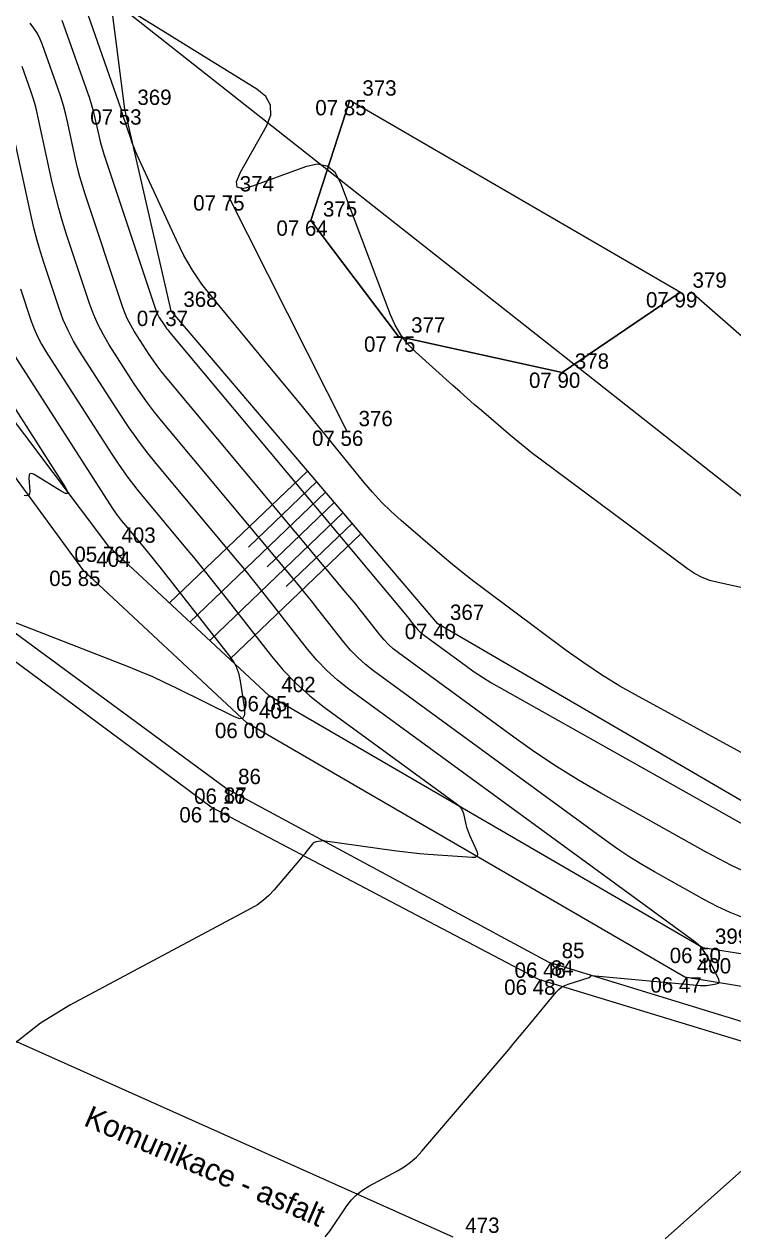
# Model space of a CAD drawing. Extents: x -711234 to -710007, y -1026313 to -1025448.
# Drawn here: x -711038.49 to -711025.54, y -1025891.84 to -1025869.72 of the extents above; entities that cross this region are included whole.
import ezdxf

# ---------------------------------------------------------------- set-up
doc = ezdxf.new("R2010")
doc.units = 0
for name, color, linetype in [('Ex_Major Contours', 7, 'Continuous'), ('Ex_Minor Contours', 7, 'Continuous'), ('Z_body', 7, 'Continuous'), ('Z_body_cisla', 7, 'Continuous'), ('Z_body_vysky_redukovane', 7, 'Continuous'), ('Z_hrany_paty', 7, 'Continuous'), ('Z_katastr_hranice', 7, 'Continuous'), ('Z_komunikace', 7, 'Continuous'), ('Z_popisy', 7, 'Continuous'), ('Z_reklama', 7, 'Continuous'), ('Z_srafy_zelen', 7, 'Continuous'), ('Z_technicke_srafy', 7, 'Continuous'), ('Z_vdz12_plna', 7, 'Continuous'), ('Z_vdz25_plna', 7, 'Continuous'), ('Z_zelen_obvod', 7, 'Continuous'), ('Z_zlabek', 7, 'Continuous')]:
    doc.layers.add(name, color=color, linetype=linetype)

# ---------------------------------------------------------------- blocks, each defined once
blk = doc.blocks.new('POINT_DISPLAY')
blk.add_line((0, 0), (0, 0))

msp = doc.modelspace()

# ---------------------------------------------------------------- linework, layer by layer
at = {"layer": 'Ex_Major Contours'}
for points in [[(-711025.097, -1025885.315), (-711025.571, -1025885.097), (-711026.034, -1025884.853), (-711027.952, -1025883.776), (-711028.361, -1025883.538), (-711028.764, -1025883.287), (-711029.158, -1025883.025), (-711029.545, -1025882.751), (-711031.653, -1025881.21), (-711031.745, -1025881.138), (-711031.831, -1025881.06), (-711031.912, -1025880.976), (-711031.988, -1025880.886), (-711032.278, -1025880.515), (-711032.351, -1025880.423), (-711032.425, -1025880.331), (-711032.499, -1025880.24), (-711032.574, -1025880.149), (-711035.905, -1025876.163), (-711035.984, -1025876.065), (-711036.061, -1025875.965), (-711036.134, -1025875.862), (-711036.203, -1025875.757), (-711036.476, -1025875.332), (-711036.541, -1025875.224), (-711036.598, -1025875.113), (-711036.649, -1025874.998), (-711036.692, -1025874.88), (-711037.373, -1025872.833), (-711037.423, -1025872.674), (-711037.47, -1025872.513), (-711037.512, -1025872.352), (-711037.549, -1025872.189), (-711037.691, -1025871.535), (-711037.729, -1025871.372), (-711037.772, -1025871.211), (-711037.82, -1025871.051), (-711037.873, -1025870.892), (-711038.151, -1025870.102), (-711038.194, -1025869.996), (-711038.246, -1025869.894), (-711038.308, -1025869.798), (-711038.38, -1025869.707)], [(-711010.541, -1025883.708), (-711014.261, -1025881.924), (-711014.805, -1025881.655), (-711015.341, -1025881.371), (-711015.869, -1025881.074), (-711016.39, -1025880.763), (-711018.923, -1025879.205), (-711019.213, -1025879.043), (-711019.514, -1025878.907), (-711019.825, -1025878.798), (-711020.147, -1025878.715), (-711021.455, -1025878.437), (-711021.773, -1025878.349), (-711022.072, -1025878.223), (-711022.351, -1025878.059), (-711022.612, -1025877.858), (-711026.311, -1025874.615)], [(-711039.188, -1025880.45), (-711036.59, -1025881.461), (-711036.367, -1025881.551), (-711036.146, -1025881.646), (-711035.928, -1025881.745), (-711035.711, -1025881.849), (-711034.65, -1025882.376), (-711034.552, -1025882.41), (-711034.487, -1025882.398), (-711034.456, -1025882.34), (-711034.458, -1025882.236), (-711034.535, -1025881.729), (-711034.562, -1025881.605), (-711034.603, -1025881.488), (-711034.66, -1025881.377), (-711034.732, -1025881.273), (-711036.004, -1025879.648), (-711036.08, -1025879.551), (-711036.158, -1025879.455), (-711036.236, -1025879.36), (-711036.314, -1025879.265), (-711036.63, -1025878.886), (-711036.708, -1025878.791), (-711036.782, -1025878.693), (-711036.854, -1025878.592), (-711036.922, -1025878.49), (-711038.708, -1025875.706)]]:
    msp.add_lwpolyline(points, dxfattribs=at)
at = {"layer": 'Ex_Minor Contours'}
for points in [[(-711025.176, -1025883.147), (-711027.266, -1025882.011), (-711027.607, -1025881.818), (-711027.941, -1025881.613), (-711028.267, -1025881.396), (-711028.586, -1025881.168), (-711030.08, -1025880.057), (-711030.276, -1025879.908), (-711030.471, -1025879.755), (-711030.662, -1025879.599), (-711030.85, -1025879.44), (-711031.599, -1025878.796), (-711031.783, -1025878.631), (-711031.958, -1025878.458), (-711032.125, -1025878.278), (-711032.285, -1025878.09), (-711033.201, -1025876.962), (-711033.406, -1025876.711), (-711033.612, -1025876.459), (-711033.818, -1025876.209), (-711034.024, -1025875.958), (-711035.05, -1025874.719), (-711035.24, -1025874.473), (-711035.413, -1025874.217), (-711035.569, -1025873.949), (-711035.708, -1025873.671), (-711036.422, -1025872.118), (-711036.455, -1025872.044), (-711036.486, -1025871.968), (-711036.515, -1025871.892), (-711036.542, -1025871.815), (-711036.691, -1025871.368), (-711036.694, -1025871.359), (-711036.696, -1025871.35), (-711036.699, -1025871.341), (-711036.701, -1025871.331), (-711036.709, -1025871.294), (-711036.711, -1025871.285), (-711036.714, -1025871.276), (-711036.716, -1025871.267), (-711036.719, -1025871.258), (-711037.443, -1025869.199)], [(-711025.2, -1025880.061), (-711025.814, -1025879.928), (-711025.964, -1025879.888), (-711026.107, -1025879.832), (-711026.244, -1025879.761), (-711026.373, -1025879.675), (-711029.061, -1025877.675), (-711029.2, -1025877.57), (-711029.337, -1025877.462), (-711029.472, -1025877.352), (-711029.605, -1025877.24), (-711030.134, -1025876.785), (-711030.266, -1025876.671), (-711030.397, -1025876.556), (-711030.527, -1025876.441), (-711030.657, -1025876.324), (-711031.337, -1025875.712), (-711031.483, -1025875.564), (-711031.609, -1025875.402), (-711031.714, -1025875.226), (-711031.798, -1025875.036), (-711032.701, -1025872.629), (-711032.808, -1025872.434), (-711032.952, -1025872.319), (-711033.133, -1025872.284), (-711033.351, -1025872.331), (-711034.316, -1025872.684), (-711034.5, -1025872.73), (-711034.597, -1025872.703), (-711034.609, -1025872.602), (-711034.534, -1025872.428), (-711034.061, -1025871.585), (-711033.983, -1025871.384), (-711033.986, -1025871.205), (-711034.071, -1025871.047), (-711034.236, -1025870.909), (-711036.787, -1025869.336)], [(-711037.797, -1025869.651), (-711037.296, -1025871.075), (-711037.268, -1025871.159), (-711037.243, -1025871.243), (-711037.22, -1025871.329), (-711037.2, -1025871.415), (-711037.125, -1025871.76), (-711037.105, -1025871.846), (-711037.083, -1025871.932), (-711037.059, -1025872.016), (-711037.032, -1025872.101), (-711036.089, -1025874.934), (-711036.075, -1025874.972), (-711036.059, -1025875.01), (-711036.04, -1025875.046), (-711036.019, -1025875.081), (-711035.931, -1025875.218), (-711035.908, -1025875.253), (-711035.885, -1025875.286), (-711035.86, -1025875.318), (-711035.834, -1025875.35), (-711031.547, -1025880.481), (-711031.518, -1025880.515), (-711031.49, -1025880.549), (-711031.463, -1025880.583), (-711031.436, -1025880.618), (-711031.327, -1025880.757), (-711031.298, -1025880.791), (-711031.268, -1025880.822), (-711031.236, -1025880.852), (-711031.201, -1025880.879), (-711030.411, -1025881.457), (-711030.266, -1025881.559), (-711030.118, -1025881.658), (-711029.967, -1025881.752), (-711029.813, -1025881.841), (-711025.026, -1025884.53)], [(-711025.35, -1025886.053), (-711025.593, -1025885.957), (-711025.83, -1025885.849), (-711026.062, -1025885.727), (-711026.977, -1025885.213), (-711027.204, -1025885.081), (-711027.426, -1025884.942), (-711027.644, -1025884.797), (-711027.858, -1025884.646), (-711032.104, -1025881.541), (-711032.254, -1025881.424), (-711032.395, -1025881.297), (-711032.526, -1025881.16), (-711032.649, -1025881.014), (-711033.121, -1025880.412), (-711033.239, -1025880.262), (-711033.359, -1025880.113), (-711033.48, -1025879.964), (-711033.602, -1025879.817), (-711035.976, -1025876.976), (-711036.109, -1025876.812), (-711036.237, -1025876.643), (-711036.359, -1025876.471), (-711036.476, -1025876.295), (-711036.933, -1025875.583), (-711037.041, -1025875.402), (-711037.137, -1025875.216), (-711037.222, -1025875.024), (-711037.295, -1025874.826), (-711037.714, -1025873.566), (-711037.788, -1025873.331), (-711037.856, -1025873.095), (-711037.918, -1025872.857), (-711037.974, -1025872.617), (-711038.236, -1025871.408), (-711038.263, -1025871.291), (-711038.294, -1025871.176), (-711038.328, -1025871.061), (-711038.366, -1025870.947), (-711038.525, -1025870.495)], [(-711032.99, -1025891.885), (-711032.906, -1025891.776), (-711032.593, -1025891.316), (-711032.509, -1025891.207), (-711032.414, -1025891.111), (-711032.307, -1025891.027), (-711032.19, -1025890.955), (-711031.669, -1025890.676), (-711031.545, -1025890.603), (-711031.43, -1025890.519), (-711031.323, -1025890.424), (-711031.225, -1025890.319), (-711029.632, -1025888.451), (-711029.536, -1025888.338), (-711029.44, -1025888.224), (-711029.344, -1025888.109), (-711029.25, -1025887.994), (-711028.769, -1025887.411), (-711028.723, -1025887.362), (-711028.671, -1025887.321), (-711028.613, -1025887.288), (-711028.55, -1025887.264), (-711028.166, -1025887.145), (-711028.161, -1025887.143), (-711028.157, -1025887.14), (-711028.153, -1025887.137), (-711028.15, -1025887.132), (-711028.139, -1025887.114), (-711028.136, -1025887.11), (-711028.133, -1025887.108), (-711028.128, -1025887.106), (-711028.123, -1025887.106), (-711026.134, -1025887.29), (-711026.097, -1025887.292), (-711026.06, -1025887.292), (-711026.023, -1025887.289), (-711025.987, -1025887.284), (-711025.841, -1025887.259), (-711025.811, -1025887.249), (-711025.794, -1025887.233), (-711025.791, -1025887.21), (-711025.801, -1025887.18), (-711026.009, -1025886.762), (-711026.054, -1025886.684), (-711026.106, -1025886.614), (-711026.167, -1025886.55), (-711026.236, -1025886.493), (-711032.556, -1025881.873), (-711032.763, -1025881.71), (-711032.958, -1025881.534), (-711033.14, -1025881.345), (-711033.31, -1025881.143), (-711033.963, -1025880.309), (-711034.127, -1025880.101), (-711034.293, -1025879.894), (-711034.46, -1025879.689), (-711034.629, -1025879.485), (-711036.047, -1025877.789), (-711036.234, -1025877.558), (-711036.413, -1025877.322), (-711036.584, -1025877.081), (-711036.748, -1025876.834), (-711037.475, -1025875.702), (-711037.586, -1025875.515), (-711037.686, -1025875.323), (-711037.773, -1025875.125), (-711037.848, -1025874.922), (-711038.123, -1025874.095), (-711038.188, -1025873.887), (-711038.249, -1025873.678), (-711038.303, -1025873.468), (-711038.352, -1025873.256), (-711038.784, -1025871.265)], [(-711038.553, -1025874.559), (-711038.357, -1025875.148), (-711038.303, -1025875.293), (-711038.241, -1025875.434), (-711038.171, -1025875.571), (-711038.091, -1025875.704), (-711036.9, -1025877.561), (-711036.751, -1025877.785), (-711036.594, -1025878.005), (-711036.432, -1025878.22), (-711036.262, -1025878.43), (-711035.569, -1025879.258), (-711035.397, -1025879.466), (-711035.226, -1025879.676), (-711035.057, -1025879.886), (-711034.89, -1025880.098), (-711033.971, -1025881.272), (-711033.754, -1025881.53), (-711033.521, -1025881.771), (-711033.272, -1025881.996), (-711033.007, -1025882.204), (-711030.574, -1025883.983), (-711030.536, -1025884.016), (-711030.505, -1025884.054), (-711030.482, -1025884.097), (-711030.466, -1025884.145), (-711030.419, -1025884.347), (-711030.406, -1025884.397), (-711030.391, -1025884.446), (-711030.373, -1025884.494), (-711030.353, -1025884.542), (-711030.222, -1025884.834), (-711030.206, -1025884.89), (-711030.214, -1025884.929), (-711030.248, -1025884.949), (-711030.306, -1025884.953), (-711031.106, -1025884.894), (-711031.263, -1025884.881), (-711031.419, -1025884.865), (-711031.576, -1025884.847), (-711031.732, -1025884.827), (-711032.989, -1025884.65), (-711033.009, -1025884.648), (-711033.03, -1025884.647), (-711033.05, -1025884.648), (-711033.071, -1025884.651), (-711033.153, -1025884.665), (-711033.173, -1025884.67), (-711033.19, -1025884.678), (-711033.206, -1025884.689), (-711033.22, -1025884.704), (-711033.34, -1025884.855), (-711033.364, -1025884.885), (-711033.389, -1025884.916), (-711033.414, -1025884.946), (-711033.439, -1025884.975), (-711033.923, -1025885.544), (-711034.017, -1025885.644), (-711034.118, -1025885.733), (-711034.227, -1025885.813), (-711034.345, -1025885.883), (-711037.655, -1025887.651), (-711038.191, -1025887.979), (-711038.676, -1025888.364)], [(-711039.324, -1025875.709), (-711037.736, -1025878.183), (-711037.694, -1025878.262), (-711037.692, -1025878.3), (-711037.73, -1025878.299), (-711037.81, -1025878.258), (-711038.305, -1025877.955), (-711038.35, -1025877.935), (-711038.381, -1025877.938), (-711038.398, -1025877.964), (-711038.401, -1025878.013), (-711038.384, -1025878.256), (-711038.387, -1025878.307), (-711038.406, -1025878.336), (-711038.439, -1025878.345), (-711038.489, -1025878.334)], [(-711026.778, -1025891.917), (-711024.378, -1025889.776)]]:
    msp.add_lwpolyline(points, dxfattribs=at)
at = {"layer": 'Z_hrany_paty'}
for p, q in [((-711036.65, -1025871.28), (-711036.99, -1025868.62)), ((-711035.8, -1025874.96), (-711036.65, -1025871.28)), ((-711030.93, -1025880.68), (-711035.8, -1025874.96)), ((-711024.42, -1025884.48), (-711030.93, -1025880.68))]:
    msp.add_line(p, q, dxfattribs=at)
at = {"layer": 'Z_katastr_hranice'}
msp.add_lwpolyline([(-710972.26, -1025878.16), (-710977.8, -1025881.46), (-710995.88, -1025889.65), (-710999.94, -1025888.16), (-711024.11, -1025879.36), (-711040.72, -1025866.26), (-711042.93, -1025856.02), (-711044.76, -1025843.64), (-711031.03, -1025820.33), (-711020.22, -1025809.15), (-711017.96, -1025806.65)], dxfattribs=at)
at = {"layer": 'Z_komunikace'}
for p, q in [((-711034.8, -1025883.69), (-711040.31, -1025879.63)), ((-711028.9, -1025886.87), (-711034.8, -1025883.69)), ((-711022.58, -1025888.81), (-711028.9, -1025886.87))]:
    msp.add_line(p, q, dxfattribs=at)
at = {"layer": 'Z_reklama'}
msp.add_line((-711034.77, -1025872.85), (-711032.6, -1025877.15), dxfattribs=at)
at = {"layer": 'Z_srafy_zelen'}
msp.add_lwpolyline([(-711032.54, -1025871.11), (-711026.5, -1025874.62), (-711028.66, -1025876.09), (-711031.65, -1025875.43), (-711033.25, -1025873.31)], close=True, dxfattribs=at)
at = {"layer": 'Z_technicke_srafy'}
for p, q in [((-711033.31, -1025877.89), (-711035.83, -1025880.3)), ((-711033.14, -1025878.08), (-711034.39, -1025879.28)), ((-711032.98, -1025878.27), (-711035.46, -1025880.65)), ((-711032.82, -1025878.46), (-711034.05, -1025879.64)), ((-711032.66, -1025878.65), (-711035.1, -1025880.99)), ((-711032.49, -1025878.84), (-711033.7, -1025880)), ((-711032.33, -1025879.03), (-711034.73, -1025881.33))]:
    msp.add_line(p, q, dxfattribs=at)
at = {"layer": 'Z_vdz12_plna'}
msp.add_line((-711040.3, -1025887.57), (-711030.66, -1025891.88), dxfattribs=at)
at = {"layer": 'Z_vdz25_plna'}
for p, q in [((-711035.07, -1025884.03), (-711040.59, -1025879.94)), ((-711029.09, -1025887.18), (-711035.07, -1025884.03)), ((-711022.76, -1025889.11), (-711029.09, -1025887.18))]:
    msp.add_line(p, q, dxfattribs=at)
at = {"layer": 'Z_zelen_obvod'}
for p, q in [((-711032.54, -1025871.11), (-711033.25, -1025873.31)), ((-711033.25, -1025873.31), (-711031.65, -1025875.43)), ((-711028.66, -1025876.09), (-711026.5, -1025874.62)), ((-711031.65, -1025875.43), (-711028.66, -1025876.09))]:
    msp.add_line(p, q, dxfattribs=at)
at = {"layer": 'Z_zlabek'}
for p, q in [((-711036.94, -1025879.27), (-711039.62, -1025875.71)), ((-711037.4, -1025879.71), (-711040.13, -1025875.98)), ((-711034.01, -1025882), (-711036.94, -1025879.27)), ((-711034.42, -1025882.49), (-711037.4, -1025879.71)), ((-711026.09, -1025886.6), (-711034.01, -1025882)), ((-711026.42, -1025887.14), (-711034.42, -1025882.49)), ((-711017.82, -1025887.93), (-711026.09, -1025886.6)), ((-711017.72, -1025888.56), (-711026.42, -1025887.14))]:
    msp.add_line(p, q, dxfattribs=at)

# ---------------------------------------------------------------- block references
at = {"layer": 'Z_body'}
for p in [(-711032.54, -1025871.11), (-711036.65, -1025871.28), (-711034.77, -1025872.85), (-711033.25, -1025873.31), (-711026.5, -1025874.62), (-711035.8, -1025874.96), (-711031.65, -1025875.43), (-711028.66, -1025876.09), (-711032.6, -1025877.15), (-711036.94, -1025879.27), (-711037.4, -1025879.71), (-711030.93, -1025880.68), (-711034.01, -1025882), (-711034.42, -1025882.49), (-711034.8, -1025883.69), (-711035.07, -1025884.03), (-711026.09, -1025886.6), (-711028.9, -1025886.87), (-711029.09, -1025887.18), (-711026.42, -1025887.14)]:
    msp.add_blockref('POINT_DISPLAY', p, dxfattribs=at)

# ---------------------------------------------------------------- texts
at = {"layer": 'Z_body_cisla'}
for s, p in [('369', (-711036.42, -1025871.2)), ('373', (-711032.31, -1025871.03)), ('374', (-711034.55, -1025872.78)), ('375', (-711033.03, -1025873.24)), ('379', (-711026.28, -1025874.54)), ('368', (-711035.58, -1025874.89)), ('377', (-711031.42, -1025875.36)), ('378', (-711028.43, -1025876.02)), ('376', (-711032.38, -1025877.07)), ('403', (-711036.71, -1025879.2)), ('404', (-711037.17, -1025879.64)), ('367', (-711030.71, -1025880.61)), ('402', (-711033.79, -1025881.93)), ('401', (-711034.2, -1025882.41)), ('86', (-711034.58, -1025883.61)), ('87', (-711034.84, -1025883.95)), ('399', (-711025.87, -1025886.53)), ('85', (-711028.67, -1025886.79)), ('84', (-711028.87, -1025887.11)), ('400', (-711026.2, -1025887.07)), ('473', (-711030.43, -1025891.81))]:
    msp.add_text(s, height=0.28, dxfattribs=at).set_placement(p)
at = {"layer": 'Z_body_vysky_redukovane'}
for s, p in [('07 85', (-711033.17, -1025871.39)), ('07 53', (-711037.28, -1025871.56)), ('07 75', (-711035.4, -1025873.13)), ('07 64', (-711033.88, -1025873.59)), ('07 99', (-711027.13, -1025874.9)), ('07 37', (-711036.43, -1025875.24)), ('07 75', (-711032.28, -1025875.71)), ('07 90', (-711029.267, -1025876.37)), ('07 56', (-711033.23, -1025877.43)), ('05 79', (-711037.57, -1025879.55)), ('05 85', (-711038.03, -1025879.99)), ('07 40', (-711031.537, -1025880.96)), ('06 05', (-711034.617, -1025882.28)), ('06 00', (-711035.003, -1025882.77)), ('06 16', (-711035.383, -1025883.97)), ('06 16', (-711035.653, -1025884.31)), ('06 50', (-711026.697, -1025886.88)), ('06 46', (-711029.53, -1025887.15)), ('06 48', (-711029.72, -1025887.46)), ('06 47', (-711027.05, -1025887.42))]:
    msp.add_text(s, height=0.28, dxfattribs=at).set_placement(p)
at = {"layer": 'Z_popisy'}
msp.add_text('Komunikace - asfalt', height=0.4, rotation=336.6, dxfattribs=at).set_placement((-711037.42, -1025889.84))

doc.saveas('drawing.dxf')
